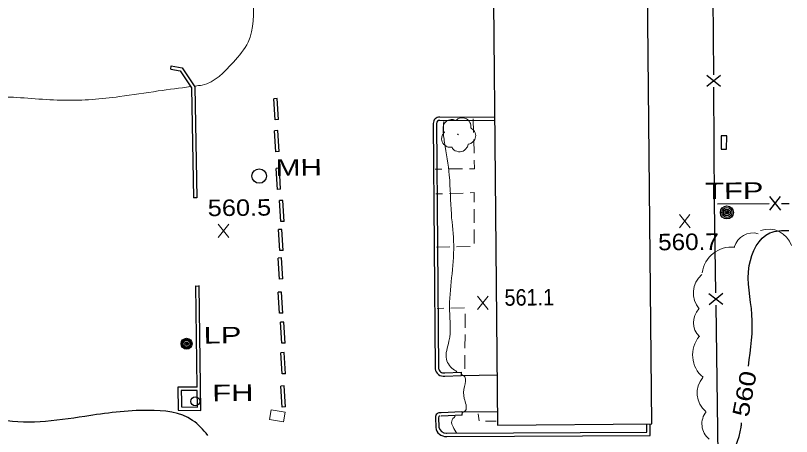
# Model space of a CAD drawing. Extents: x 2361708 to 2370558, y 6977955 to 6991887.
# Drawn here: x 2366784.3 to 2367010.3, y 6986161.2 to 6986283.9 of the extents above; entities that cross this region are included whole.
import ezdxf
from ezdxf.enums import TextEntityAlignment as Align

# ---------------------------------------------------------------- set-up
doc = ezdxf.new("R2010")
doc.units = 0
doc.header["$LTSCALE"] = 1.9
for name, color, linetype, lineweight in [('11', 7, 'Continuous', 25), ('13', 7, 'Continuous', 13), ('17', 7, 'Continuous', 25), ('2', 7, 'Continuous', 25), ('20', 7, 'Continuous', 25), ('23', 7, 'Continuous', 25), ('29', 7, 'Continuous', 13), ('31', 7, 'Continuous', 13), ('35', 7, 'Continuous', 13), ('9', 7, 'Continuous', 13)]:
    doc.layers.add(name, color=color, linetype=linetype, lineweight=lineweight)

msp = doc.modelspace()

# ---------------------------------------------------------------- linework, layer by layer
at = {"layer": '11'}
msp.add_lwpolyline([(2366969.575, 6986164.925), (2366967.665, 6986360.326), (2366922.817, 6986359.889), (2366924.717, 6986164.488)], close=True, dxfattribs=at)
at = {"layer": '13'}
for p, q in [((2366917.715, 6986249.755), (2366917.627, 6986253.755)), ((2366917.852, 6986243.756), (2366917.764, 6986247.755)), ((2366906.495, 6986239.118), (2366908.495, 6986239.137)), ((2366910.495, 6986239.156), (2366914.495, 6986239.184)), ((2366906.704, 6986231.88), (2366908.704, 6986231.948)), ((2366910.703, 6986232.017), (2366914.702, 6986232.155)), ((2366917.907, 6986227.476), (2366917.905, 6986223.476)), ((2366917.904, 6986221.475), (2366917.912, 6986217.475)), ((2366910.751, 6986216.457), (2366906.912, 6986216.361)), ((2366916.75, 6986216.604), (2366912.751, 6986216.506)), ((2366907.081, 6986198.541), (2366909.081, 6986198.58)), ((2366911.081, 6986198.619), (2366915.08, 6986198.687)), ((2366915.288, 6986196.909), (2366915.256, 6986192.909)), ((2366915.235, 6986190.908), (2366915.203, 6986186.908)), ((2366915.182, 6986184.908), (2366915.15, 6986180.908)), ((2366919.095, 6986167.764), (2366919.294, 6986165.776)), ((2366921.135, 6986165.623), (2366924.315, 6986165.664))]:
    msp.add_line(p, q, dxfattribs=at)
for points in [[(2366916.495, 6986239.203), (2366917.955, 6986239.217), (2366917.901, 6986241.756)], [(2366916.701, 6986232.225), (2366917.911, 6986232.266), (2366917.908, 6986229.476)]]:
    msp.add_lwpolyline(points, dxfattribs=at)
at = {"layer": '17'}
for p, q in [((2366987.667, 6986266.622), (2366987.276, 6986326.621)), ((2366989.66, 6986263.231), (2366985.639, 6986266.402)), ((2366989.64, 6986266.431), (2366985.66, 6986263.202)), ((2366988.746, 6986229.03), (2367003.746, 6986229.083)), ((2367007.154, 6986227.125), (2367003.936, 6986231.115)), ((2367003.954, 6986227.114), (2367007.136, 6986231.125)), ((2367007.346, 6986229.097), (2367009.606, 6986229.099)), ((2366990.305, 6986199.643), (2366986.265, 6986202.785)), ((2366990.265, 6986202.843), (2366986.306, 6986199.585)), ((2366989.198, 6986139.43), (2366988.337, 6986199.425))]:
    msp.add_line(p, q, dxfattribs=at)
msp.add_lwpolyline([(2366988.283, 6986203.024), (2366987.914, 6986229.152), (2366987.692, 6986263.022)], dxfattribs=at)
at = {"layer": '2'}
for p, q in [((2366829.525, 6986268.236), (2366829.696, 6986269.178)), ((2366860.547, 6986259.671), (2366859.588, 6986259.612)), ((2366859.947, 6986253.485), (2366859.588, 6986259.612)), ((2366860.906, 6986253.545), (2366860.547, 6986259.671)), ((2366923.913, 6986254.174), (2366907.881, 6986254.272)), ((2366860.906, 6986253.545), (2366859.947, 6986253.485)), ((2366905.979, 6986252.424), (2366906.529, 6986180.935)), ((2366906.939, 6986252.433), (2366907.489, 6986180.944)), ((2366923.822, 6986253.213), (2366907.87, 6986253.312)), ((2366860.746, 6986250.373), (2366859.787, 6986250.314)), ((2366860.145, 6986244.187), (2366859.787, 6986250.314)), ((2366861.104, 6986244.246), (2366860.746, 6986250.373)), ((2366861.104, 6986244.246), (2366860.145, 6986244.187)), ((2366861.17, 6986239.406), (2366860.211, 6986239.347)), ((2366860.569, 6986233.22), (2366860.211, 6986239.347)), ((2366861.529, 6986233.279), (2366861.17, 6986239.406)), ((2366861.529, 6986233.279), (2366860.569, 6986233.22)), ((2366837.102, 6986230.737), (2366836.142, 6986230.757)), ((2366862.2, 6986229.996), (2366861.241, 6986229.937)), ((2366861.599, 6986223.81), (2366861.241, 6986229.937)), ((2366862.558, 6986223.869), (2366862.2, 6986229.996)), ((2366862.558, 6986223.869), (2366861.599, 6986223.81)), ((2366861.901, 6986221.542), (2366860.941, 6986221.483)), ((2366861.299, 6986215.356), (2366860.941, 6986221.483)), ((2366862.259, 6986215.416), (2366861.901, 6986221.542)), ((2366861.799, 6986213.261), (2366860.84, 6986213.202)), ((2366862.259, 6986215.416), (2366861.299, 6986215.356)), ((2366862.158, 6986207.134), (2366861.799, 6986213.261)), ((2366861.198, 6986207.075), (2366860.84, 6986213.202)), ((2366862.158, 6986207.134), (2366861.198, 6986207.075)), ((2366836.835, 6986205.143), (2366837.787, 6986205.022)), ((2366837.227, 6986175.575), (2366836.835, 6986205.143)), ((2366861.784, 6986203.281), (2366860.825, 6986203.221)), ((2366861.183, 6986197.094), (2366860.825, 6986203.221)), ((2366862.142, 6986197.153), (2366861.784, 6986203.281)), ((2366862.142, 6986197.153), (2366861.183, 6986197.094)), ((2366862.448, 6986194.536), (2366861.488, 6986194.477)), ((2366861.846, 6986188.35), (2366861.488, 6986194.477)), ((2366862.806, 6986188.409), (2366862.448, 6986194.536)), ((2366862.806, 6986188.409), (2366861.846, 6986188.35)), ((2366862.552, 6986185.627), (2366861.593, 6986185.568)), ((2366861.951, 6986179.441), (2366861.593, 6986185.568)), ((2366862.911, 6986179.5), (2366862.552, 6986185.627)), ((2366862.911, 6986179.5), (2366861.951, 6986179.441)), ((2366909.341, 6986179.732), (2366914.049, 6986179.907)), ((2366914.049, 6986179.907), (2366914.069, 6986178.947)), ((2366909.38, 6986178.772), (2366914.089, 6986178.947)), ((2366914.089, 6986178.947), (2366924.627, 6986179.127)), ((2366862.575, 6986175.917), (2366861.615, 6986175.857)), ((2366861.974, 6986169.73), (2366861.615, 6986175.857)), ((2366862.933, 6986169.789), (2366862.575, 6986175.917)), ((2366862.933, 6986169.789), (2366861.974, 6986169.73)), ((2366914.339, 6986168.359), (2366908.242, 6986168.071)), ((2366914.339, 6986168.359), (2366924.629, 6986168.447)), ((2366914.388, 6986167.399), (2366914.459, 6986168.36)), ((2366906.584, 6986166.745), (2366906.681, 6986163.856)), ((2366907.544, 6986166.774), (2366907.641, 6986163.885)), ((2366914.388, 6986167.399), (2366908.291, 6986167.111))]:
    msp.add_line(p, q, dxfattribs=at)
for points in [[(2366829.525, 6986268.236), (2366832.239, 6986267.742), (2366835.536, 6986262.853), (2366836.142, 6986230.717)], [(2366829.696, 6986269.178), (2366832.811, 6986268.618), (2366836.493, 6986263.152), (2366837.102, 6986230.737)], [(2366837.227, 6986175.575), (2366831.597, 6986175.532), (2366831.73, 6986168.852), (2366838.271, 6986168.785), (2366837.795, 6986205.152)], [(2366837.236, 6986174.615), (2366832.576, 6986174.581), (2366832.634, 6986171.622)], [(2366832.634, 6986171.622), (2366832.672, 6986169.801), (2366837.302, 6986169.756), (2366837.236, 6986174.615)], [(2366909.877, 6986161.226), (2366969.137, 6986161.48), (2366969.156, 6986164.79)], [(2366909.878, 6986162.186), (2366968.178, 6986162.431), (2366968.196, 6986164.781)]]:
    msp.add_lwpolyline(points, dxfattribs=at)
for centre, radius, start, end in [((2366907.759, 6986252.495), 1.78, 86.06475, 182.31601), ((2366907.759, 6986252.495), 0.82, 86.06475, 182.31601), ((2366909.031, 6986181.273), 2.525, 187.6861, 277.93824), ((2366909.031, 6986181.273), 1.565, 187.6861, 277.93824), ((2366907.889, 6986166.814), 1.305, 74.32414, 183.03347), ((2366907.889, 6986166.814), 0.345, 74.32414, 183.03347), ((2366909.617, 6986164.165), 2.952, 186.02094, 275.04424), ((2366909.617, 6986164.165), 1.992, 186.02094, 275.04424)]:
    msp.add_arc(centre, radius, start, end, dxfattribs=at)
at = {"layer": '20'}
for centre, radius in [((2366855.282, 6986237.1), 2.1), ((2366991.49, 6986226.486), 1.9), ((2366991.49, 6986226.486), 1.442), ((2366991.49, 6986226.486), 0.973), ((2366991.49, 6986226.486), 0.539), ((2366991.49, 6986226.486), 0.192), ((2366834.126, 6986188.226), 1.6), ((2366834.126, 6986188.226), 1.3), ((2366834.126, 6986188.226), 1), ((2366834.126, 6986188.226), 0.539), ((2366834.126, 6986188.226), 0.192), ((2366836.656, 6986171.43), 1.3)]:
    msp.add_circle(centre, radius, dxfattribs=at)
at = {"layer": '23'}
msp.add_lwpolyline([(2366989.817, 6986248.811), (2366989.794, 6986244.921), (2366991.394, 6986244.916), (2366991.417, 6986248.806)], close=True, dxfattribs=at)
at = {"layer": '29'}
msp.add_circle((2366913.169, 6986249.252), 0.1, dxfattribs=at)
for centre, radius, start, end in [((2366999.075, 6986214.848), 5.67, 74.19589, 164.19589), ((2367003.578, 6986214.526), 7.095, 19.01419, 109.01419), ((2366992.752, 6986207.877), 8.51, 83.29976, 173.29976), ((2366988.791, 6986203.029), 7.095, 130.73502, 220.73502), ((2366987.397, 6986194.444), 5.67, 136.10666, 226.10666), ((2366989.996, 6986184.989), 8.51, 140.24823, 230.24823), ((2366989.917, 6986173.892), 7.095, 140.24823, 230.24823), ((2366989.868, 6986164.862), 5.67, 141.15005, 231.15005)]:
    msp.add_arc(centre, radius, start, end, dxfattribs=at)
for points in [[(2366909.204, 6986249.824), (2366909.223, 6986249.834), (2366909.143, 6986249.903), (2366908.907, 6986250.531), (2366908.945, 6986251.812), (2366909.832, 6986253.11), (2366911.138, 6986253.592), (2366912.259, 6986253.403), (2366912.491, 6986253.275), (2366912.561, 6986253.276), (2366912.611, 6986253.317), (2366912.958, 6986253.61), (2366913.823, 6986254.058), (2366915.034, 6986253.989), (2366916.15, 6986253.4), (2366916.883, 6986251.977), (2366916.892, 6986251.117)], [(2366916.881, 6986251.137), (2366918.022, 6986250.078), (2366918.307, 6986248.491), (2366917.599, 6986247.164), (2366916.944, 6986246.618), (2366916.277, 6986246.401), (2366916.127, 6986246.39), (2366916.108, 6986246.28), (2366915.786, 6986245.377), (2366914.247, 6986244.212), (2366912.355, 6986244.494), (2366911.455, 6986245.435), (2366911.384, 6986245.565), (2366911.264, 6986245.544), (2366910.053, 6986245.662), (2366908.784, 6986246.66), (2366908.438, 6986248.297), (2366908.808, 6986249.32), (2366909.134, 6986249.763), (2366909.204, 6986249.814)]]:
    msp.add_spline(points, degree=3, dxfattribs=at)
at = {"layer": '31'}
for p, q in [((2366980.762, 6986222.034), (2366977.645, 6986225.884)), ((2366977.682, 6986222.005), (2366980.725, 6986225.913)), ((2366846.462, 6986219.195), (2366843.346, 6986223.046)), ((2366843.382, 6986219.166), (2366846.425, 6986223.075)), ((2366921.965, 6986198.253), (2366918.848, 6986202.104)), ((2366918.885, 6986198.223), (2366921.928, 6986202.133))]:
    msp.add_line(p, q, dxfattribs=at)
at = {"layer": '31', "lineweight": 25}
for points in [[(2366997.737, 6986181.643), (2366998.783, 6986196.794), (2366997.997, 6986211.037), (2367004.027, 6986220.545), (2367009.481, 6986221.237)], [(2366840.351, 6986161.514), (2366835.899, 6986165.892), (2366822.96, 6986168.809), (2366804.497, 6986167.054), (2366778.772, 6986166.409), (2366756.471, 6986177.887), (2366726.646, 6986188.723), (2366701.54, 6986194.545), (2366678.166, 6986188.542), (2366673.181, 6986187.965)], [(2366973.049, 6985976.349), (2366972.069, 6985963.818), (2366973.366, 6985957.811), (2366980.259, 6985953.286), (2366986.834, 6985950.749), (2366992.122, 6985951.009), (2366993.211, 6985960.529), (2366992.451, 6985974.223), (2366991.499, 6985997.515), (2366992.48, 6986020.566), (2366992.395, 6986044.166), (2366993.168, 6986073.275), (2366993.096, 6986093.465), (2366992.226, 6986113.377), (2366992.22, 6986135.059), (2366992.329, 6986153.08), (2366995.626, 6986163.892), (2366995.774, 6986165.124)]]:
    msp.add_spline(points, degree=3, dxfattribs=at)
at = {"layer": '35'}
for points in [[(2366921.022, 6986346.661), (2366919.399, 6986352.296), (2366919.063, 6986357.103), (2366923.207, 6986364.033), (2366930.839, 6986364.915), (2366934.906, 6986371.504), (2366933.682, 6986372.983), (2366929.833, 6986373.986), (2366919.387, 6986375.607), (2366903.197, 6986377.603), (2366881.67, 6986378.218), (2366860.446, 6986378.576), (2366852.185, 6986375.508), (2366858.83, 6986370.78), (2366863.034, 6986366.15), (2366863.161, 6986351.741), (2366859.604, 6986337.776), (2366855.69, 6986321.408), (2366854.459, 6986306.746), (2366853.617, 6986289.087), (2366852.06, 6986276.131), (2366847.756, 6986270.28), (2366838.679, 6986263.633), (2366836.582, 6986263.343)], [(2366835.283, 6986263.171), (2366825.885, 6986261.891), (2366814.62, 6986260.254), (2366798.559, 6986259.181), (2366781.559, 6986260.14), (2366755.034, 6986257.357), (2366731.265, 6986250.871), (2366715.683, 6986248.852), (2366697.998, 6986248.263), (2366678.445, 6986248.527), (2366670.741, 6986249.944), (2366659.086, 6986252.524), (2366653.229, 6986254.248), (2366647.802, 6986258.156)], [(2366912.837, 6986180.085), (2366912.194, 6986180.499), (2366909.813, 6986183.706), (2366910.553, 6986188.984), (2366910.728, 6986197.926), (2366911.926, 6986216.978), (2366911.24, 6986226.032), (2366910.643, 6986237.317), (2366909.262, 6986246.874), (2366908.844, 6986250.811), (2366909.033, 6986253.012)], [(2366914.281, 6986168.108), (2366914.611, 6986168.182), (2366915.316, 6986168.728), (2366914.992, 6986172.285), (2366915.048, 6986175.756), (2366915.121, 6986178.617), (2366914.126, 6986179.258)], [(2366912.789, 6986162.114), (2366911.731, 6986163.984), (2366911.335, 6986165.62), (2366912.351, 6986167.1)]]:
    msp.add_spline(points, degree=3, dxfattribs=at)
at = {"layer": '9'}
msp.add_lwpolyline([(2366858.277, 6986166.175), (2366862.374, 6986165.484), (2366862.847, 6986168.279), (2366858.751, 6986168.97)], close=True, dxfattribs=at)

# ---------------------------------------------------------------- texts
at = {"layer": '20'}
for s, width, p in [('  MH', 1.35, (2366855.282, 6986237.1)), ('  TFP', 1.4, (2366980.163, 6986230.289)), ('  LP', 1.4, (2366834.126, 6986188.226)), ('  FH', 1.4, (2366836.646, 6986171.42))]:
    msp.add_text(s, height=4.8, rotation=0.545, dxfattribs=dict(at, width=width)).set_placement(p)
at = {"layer": '31'}
for s, width, p in [('560.5', 1.15, (2366840.323, 6986225.407)), ('560.7', 1.1, (2366971.474, 6986215.445)), ('561.1', 0.9, (2366926.735, 6986199.288))]:
    msp.add_text(s, height=4.8, rotation=0.545, dxfattribs=dict(at, width=width)).set_placement(p)
at = {"layer": '31', "width": 1.25}
msp.add_text(' 560 ', height=4.8, rotation=79.212, dxfattribs=at).set_placement((2366998.973, 6986173.188), align=Align.CENTER)

doc.saveas('drawing.dxf')
